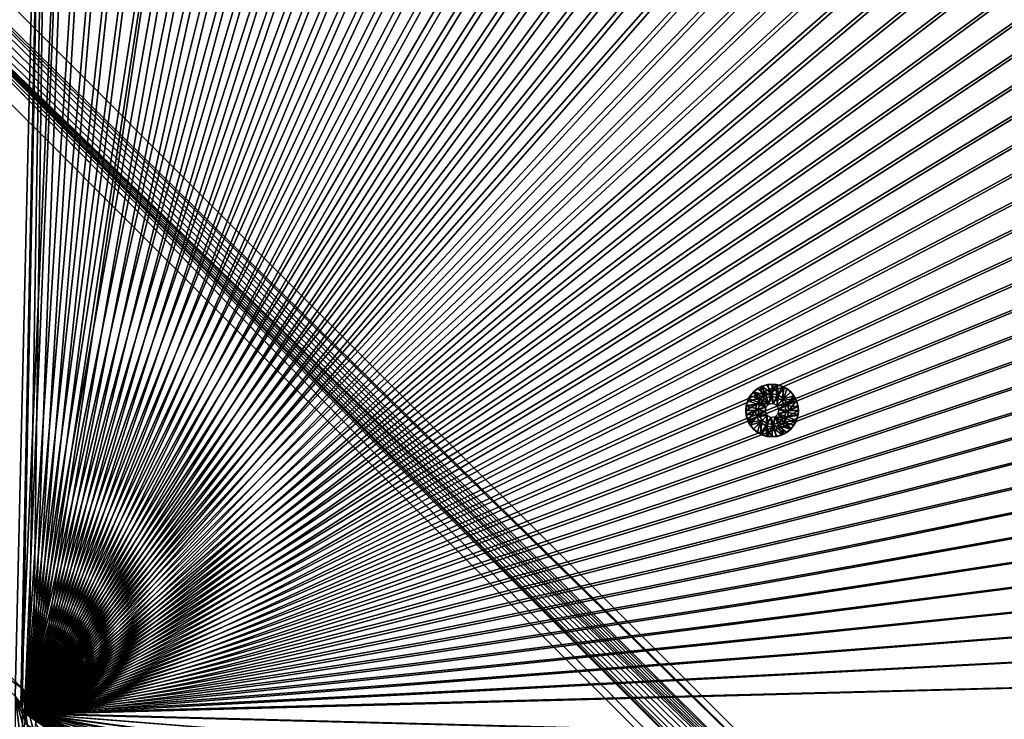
# Model space of a CAD drawing. Header units: metres. Extents: x 0 to 1400, y -1400 to 0.
# Tile 266 of 366: x 758 to 1038, y -678 to -479. Entities that reach past the tile are written whole.
import ezdxf

# ---------------------------------------------------------------- set-up
doc = ezdxf.new("R2010")
doc.units = ezdxf.units.M

msp = doc.modelspace()

# ---------------------------------------------------------------- linework, layer by layer
at = {"layer": 'None'}
for points in [[(759.270203, -676.616821, -500.477753), (877.839905, -152.386719, -500.477753), (865.633545, -152.258026, -500.477753)], [(865.633545, -152.258026, -500.477753), (853.427002, -152.435944, -500.477753), (759.270203, -676.616821, -500.477753)], [(890.038513, -152.829346, -500.477753), (877.839905, -152.386719, -500.477753), (759.270203, -676.616821, -500.477753)], [(853.427002, -152.435944, -500.477753), (841.227478, -152.913116, -500.477753), (759.270203, -676.616821, -500.477753)], [(902.222107, -153.593277, -500.477753), (890.038513, -152.829346, -500.477753), (759.270203, -676.616821, -500.477753)], [(759.270203, -676.616821, -500.477753), (841.227478, -152.913116, -500.477753), (829.04248, -153.68222, -500.477753)], [(759.270203, -676.616821, -500.477753), (914.381592, -154.685791, -500.477753), (902.222107, -153.593277, -500.477753)], [(829.04248, -153.68222, -500.477753), (816.879211, -154.735916, -500.477753), (759.270203, -676.616821, -500.477753)], [(829.04248, -153.68222, -503.477753), (841.227539, -152.913116, -503.477753), (761.671448, -674.203247, -503.477753)], [(761.671448, -674.203247, -503.477753), (841.227539, -152.913116, -503.477753), (762.366577, -676.864197, -503.477753)], [(816.879211, -154.735916, -503.477753), (829.04248, -153.68222, -503.477753), (761.671448, -674.203247, -503.477753)], [(762.366577, -676.864197, -503.477753), (853.427002, -152.435928, -503.477753), (865.633545, -152.258026, -503.477753)], [(865.633545, -152.258026, -503.477753), (877.839844, -152.386719, -503.477753), (762.366577, -676.864197, -503.477753)], [(877.839844, -152.386719, -503.477753), (890.038513, -152.829361, -503.477753), (762.366577, -676.864197, -503.477753)], [(841.227539, -152.913116, -503.477753), (853.427002, -152.435928, -503.477753), (762.366577, -676.864197, -503.477753)], [(762.366577, -676.864197, -503.477753), (890.038513, -152.829361, -503.477753), (902.222107, -153.593292, -503.477753)], [(902.222107, -153.593292, -503.477753), (914.381592, -154.685791, -503.477753), (762.366577, -676.864197, -503.477753)], [(926.506104, -156.11409, -500.477753), (914.381592, -154.685791, -500.477753), (759.270203, -676.616821, -500.477753)], [(816.879211, -154.735916, -500.477753), (804.743835, -156.067139, -500.477753), (759.270203, -676.616821, -500.477753)], [(759.270203, -676.616821, -500.477753), (804.743835, -156.067139, -500.477753), (792.641296, -157.669098, -500.477753)], [(938.584595, -157.885391, -500.477753), (926.506104, -156.11409, -500.477753), (759.270203, -676.616821, -500.477753)], [(761.671448, -674.203247, -503.477753), (804.743835, -156.067139, -503.477753), (816.879211, -154.735916, -503.477753)], [(792.641296, -157.669098, -503.477753), (804.743835, -156.067139, -503.477753), (761.671448, -674.203247, -503.477753)], [(914.381592, -154.685791, -503.477753), (926.506042, -156.114075, -503.477753), (762.366577, -676.864197, -503.477753)], [(762.366577, -676.864197, -503.477753), (926.506042, -156.114075, -503.477753), (938.584595, -157.885391, -503.477753)], [(780.576416, -159.535049, -500.477753), (758.274048, -673.982178, -500.477753), (759.270203, -676.616821, -500.477753)], [(780.576416, -159.535049, -500.477753), (768.553894, -161.658218, -500.477753), (758.274048, -673.982178, -500.477753)], [(792.641296, -157.669098, -500.477753), (780.576416, -159.535049, -500.477753), (759.270203, -676.616821, -500.477753)], [(759.270203, -676.616821, -500.477753), (950.60614, -160.006927, -500.477753), (938.584595, -157.885391, -500.477753)], [(780.576416, -159.535049, -503.477753), (792.641296, -157.669098, -503.477753), (761.671448, -674.203247, -503.477753)], [(780.576416, -159.535049, -503.477753), (761.671448, -674.203247, -503.477753), (768.553894, -161.658218, -503.477753)], [(938.584595, -157.885391, -503.477753), (950.60614, -160.006927, -503.477753), (762.366577, -676.864197, -503.477753)], [(756.582703, -671.729858, -500.477753), (768.553894, -161.658218, -500.477753), (714.156311, -629.303467, -500.477753)], [(768.553894, -161.658218, -500.477753), (756.578674, -164.031845, -500.477753), (714.156311, -629.303467, -500.477753)], [(716.277588, -627.182129, -503.477753), (756.578674, -164.031845, -503.477753), (768.553894, -161.658218, -503.477753)], [(758.704041, -669.608582, -503.477753), (716.277588, -627.182129, -503.477753), (768.553894, -161.658218, -503.477753)], [(768.553894, -161.658218, -500.477753), (756.582703, -671.729858, -500.477753), (758.274048, -673.982178, -500.477753)], [(768.553894, -161.658218, -503.477753), (760.432129, -671.748047, -503.477753), (758.704041, -669.608582, -503.477753)], [(962.559814, -162.485886, -500.477753), (950.60614, -160.006927, -500.477753), (759.270203, -676.616821, -500.477753)], [(974.433777, -165.328979, -500.477753), (962.559814, -162.485886, -500.477753), (759.270203, -676.616821, -500.477753)], [(761.671448, -674.203247, -503.477753), (760.432129, -671.748047, -503.477753), (768.553894, -161.658218, -503.477753)], [(950.60614, -160.006927, -503.477753), (962.559814, -162.485901, -503.477753), (762.366577, -676.864197, -503.477753)], [(762.366577, -676.864197, -503.477753), (962.559814, -162.485901, -503.477753), (974.433777, -165.328995, -503.477753)], [(759.270203, -676.616821, -500.477753), (986.21344, -168.541031, -500.477753), (974.433777, -165.328979, -500.477753)], [(974.433777, -165.328995, -503.477753), (986.21344, -168.541031, -503.477753), (762.366577, -676.864197, -503.477753)], [(997.883667, -172.126526, -500.477753), (986.21344, -168.541031, -500.477753), (759.270203, -676.616821, -500.477753)], [(986.21344, -168.541031, -503.477753), (997.883667, -172.126511, -503.477753), (762.366577, -676.864197, -503.477753)], [(1009.429382, -176.089951, -500.477753), (997.883667, -172.126526, -500.477753), (759.270203, -676.616821, -500.477753)], [(762.366577, -676.864197, -503.477753), (997.883667, -172.126511, -503.477753), (1009.429382, -176.08992, -503.477753)], [(759.270203, -676.616821, -500.477753), (1020.835388, -180.435776, -500.477753), (1009.429382, -176.089951, -500.477753)], [(1009.429382, -176.08992, -503.477753), (1020.835327, -180.43576, -503.477753), (762.366577, -676.864197, -503.477753)], [(1032.086548, -185.168472, -500.477753), (1020.835388, -180.435776, -500.477753), (759.270203, -676.616821, -500.477753)], [(1020.835327, -180.43576, -503.477753), (1032.086548, -185.168488, -503.477753), (762.366577, -676.864197, -503.477753)], [(1043.167358, -190.290848, -500.477753), (1032.086548, -185.168472, -500.477753), (759.270203, -676.616821, -500.477753)], [(762.366577, -676.864197, -503.477753), (1032.086548, -185.168488, -503.477753), (1043.167236, -190.290878, -503.477753)], [(759.270203, -676.616821, -500.477753), (1054.060913, -195.801147, -500.477753), (1043.167358, -190.290848, -500.477753)], [(1043.167236, -190.290878, -503.477753), (1054.060913, -195.801178, -503.477753), (762.366577, -676.864197, -503.477753)], [(1064.750488, -201.696884, -500.477753), (1054.060913, -195.801147, -500.477753), (759.270203, -676.616821, -500.477753)], [(1054.060913, -195.801178, -503.477753), (1064.750488, -201.696899, -503.477753), (762.366577, -676.864197, -503.477753)], [(1075.219116, -207.975586, -500.477753), (1064.750488, -201.696884, -500.477753), (759.270203, -676.616821, -500.477753)], [(762.366577, -676.864197, -503.477753), (1064.750488, -201.696899, -503.477753), (1075.219116, -207.975586, -503.477753)], [(759.270203, -676.616821, -500.477753), (1085.449829, -214.634781, -500.477753), (1075.219116, -207.975586, -500.477753)], [(1075.219116, -207.975586, -503.477753), (1085.449829, -214.634766, -503.477753), (762.366577, -676.864197, -503.477753)], [(1095.425781, -221.671967, -500.477753), (1085.449829, -214.634781, -500.477753), (759.270203, -676.616821, -500.477753)], [(1085.449829, -214.634766, -503.477753), (1095.425781, -221.671967, -503.477753), (762.366577, -676.864197, -503.477753)], [(1105.130127, -229.083405, -500.477753), (1095.425781, -221.671967, -500.477753), (759.270203, -676.616821, -500.477753)], [(762.366577, -676.864197, -503.477753), (1095.425781, -221.671967, -503.477753), (1105.130127, -229.083405, -503.477753)], [(759.270203, -676.616821, -500.477753), (1114.546509, -236.858063, -500.477753), (1105.130127, -229.083405, -500.477753)], [(1105.130127, -229.083405, -503.477753), (1114.546509, -236.858078, -503.477753), (762.366577, -676.864197, -503.477753)], [(1123.658447, -244.982376, -500.477753), (1114.546509, -236.858063, -500.477753), (759.270203, -676.616821, -500.477753)], [(1114.546509, -236.858078, -503.477753), (1123.658447, -244.982391, -503.477753), (762.366577, -676.864197, -503.477753)], [(1132.449951, -253.442764, -500.477753), (1123.658447, -244.982376, -500.477753), (759.270203, -676.616821, -500.477753)], [(762.366577, -676.864197, -503.477753), (1123.658447, -244.982391, -503.477753), (1132.449951, -253.442764, -503.477753)], [(759.270203, -676.616821, -500.477753), (1140.904175, -262.230072, -500.477753), (1132.449951, -253.442764, -500.477753)], [(1132.449951, -253.442764, -503.477753), (1140.909912, -262.234467, -503.477753), (762.366577, -676.864197, -503.477753)], [(1149.024048, -271.340851, -500.477753), (1140.904175, -262.230072, -500.477753), (759.270203, -676.616821, -500.477753)], [(1140.909912, -262.234467, -503.477753), (1149.033813, -271.34671, -503.477753), (762.366577, -676.864197, -503.477753)], [(1156.797485, -280.757751, -500.477753), (1149.024048, -271.340851, -500.477753), (759.270203, -676.616821, -500.477753)], [(762.366577, -676.864197, -503.477753), (1149.033813, -271.34671, -503.477753), (1156.808105, -280.763245, -503.477753)], [(759.270203, -676.616821, -500.477753), (1164.212402, -290.46344, -500.477753), (1156.797485, -280.757751, -500.477753)], [(1156.808105, -280.763245, -503.477753), (1164.21936, -290.467712, -503.477753), (762.366577, -676.864197, -503.477753)], [(1171.256714, -300.440613, -500.477753), (1164.212402, -290.46344, -500.477753), (759.270203, -676.616821, -500.477753)], [(1164.21936, -290.467712, -503.477753), (1171.256348, -300.443756, -503.477753), (762.366577, -676.864197, -503.477753)], [(1177.919434, -310.671997, -500.477753), (1171.256714, -300.440613, -500.477753), (759.270203, -676.616821, -500.477753)], [(762.366577, -676.864197, -503.477753), (1171.256348, -300.443756, -503.477753), (1177.915405, -310.674469, -503.477753)], [(759.270203, -676.616821, -500.477753), (1184.196899, -321.140778, -500.477753), (1177.919434, -310.671997, -500.477753)], [(1177.915405, -310.674469, -503.477753), (1184.194092, -321.143036, -503.477753), (762.366577, -676.864197, -503.477753)], [(1190.089233, -331.830353, -500.477753), (1184.196899, -321.140778, -500.477753), (759.270203, -676.616821, -500.477753)], [(1184.194092, -321.143036, -503.477753), (1190.089966, -331.832489, -503.477753), (762.366577, -676.864197, -503.477753)], [(1195.596069, -342.724152, -500.477753), (1190.089233, -331.830353, -500.477753), (759.270203, -676.616821, -500.477753)], [(762.366577, -676.864197, -503.477753), (1190.089966, -331.832489, -503.477753), (1195.600342, -342.725983, -503.477753)], [(759.270203, -676.616821, -500.477753), (1200.717407, -353.805603, -500.477753), (1195.596069, -342.724152, -500.477753)], [(1195.600342, -342.725983, -503.477753), (1200.7229, -353.80661, -503.477753), (762.366577, -676.864197, -503.477753)], [(1205.453003, -365.058044, -500.477753), (1200.717407, -353.805603, -500.477753), (759.270203, -676.616821, -500.477753)], [(1200.7229, -353.80661, -503.477753), (1205.455811, -365.057617, -503.477753), (762.366577, -676.864197, -503.477753)], [(1209.802612, -376.464935, -500.477753), (1205.453003, -365.058044, -500.477753), (759.270203, -676.616821, -500.477753)], [(762.366577, -676.864197, -503.477753), (1205.455811, -365.057617, -503.477753), (1209.801758, -376.46347, -503.477753)], [(759.270203, -676.616821, -500.477753), (1213.767578, -388.010193, -500.477753), (1209.802612, -376.464935, -500.477753)], [(1209.801758, -376.46347, -503.477753), (1213.765259, -388.009064, -503.477753), (762.366577, -676.864197, -503.477753)], [(1217.352539, -399.679108, -500.477753), (1213.767578, -388.010193, -500.477753), (759.270203, -676.616821, -500.477753)], [(1213.765259, -388.009064, -503.477753), (1217.35083, -399.679199, -503.477753), (762.366577, -676.864197, -503.477753)], [(1220.56311, -411.457306, -500.477753), (1217.352539, -399.679108, -500.477753), (759.270203, -676.616821, -500.477753)], [(762.366577, -676.864197, -503.477753), (1217.35083, -399.679199, -503.477753), (1220.562744, -411.458832, -503.477753)], [(759.270203, -676.616821, -500.477753), (1223.404785, -423.330414, -500.477753), (1220.56311, -411.457306, -500.477753)], [(1220.562744, -411.458832, -503.477753), (1223.40564, -423.332764, -503.477753), (762.366577, -676.864197, -503.477753)], [(1225.883057, -435.283936, -500.477753), (1223.404785, -423.330414, -500.477753), (759.270203, -676.616821, -500.477753)], [(1223.40564, -423.332764, -503.477753), (1225.884155, -435.286407, -503.477753), (762.366577, -676.864197, -503.477753)], [(1228.003662, -447.304108, -500.477753), (1225.883057, -435.283936, -500.477753), (759.270203, -676.616821, -500.477753)], [(762.366577, -676.864197, -503.477753), (1225.884155, -435.286407, -503.477753), (1228.005249, -447.307983, -503.477753)], [(759.270203, -676.616821, -500.477753), (1229.77356, -459.380157, -500.477753), (1228.003662, -447.304108, -500.477753)], [(1228.005249, -447.307983, -503.477753), (1229.775879, -459.386505, -503.477753), (762.366577, -676.864197, -503.477753)], [(1231.200439, -471.502319, -500.477753), (1229.77356, -459.380157, -500.477753), (759.270203, -676.616821, -500.477753)], [(1229.775879, -459.386505, -503.477753), (1231.203491, -471.510986, -503.477753), (762.366577, -676.864197, -503.477753)], [(1232.291626, -483.660858, -500.477753), (1231.200439, -471.502319, -500.477753), (759.270203, -676.616821, -500.477753)], [(762.366577, -676.864197, -503.477753), (1231.203491, -471.510986, -503.477753), (1232.295288, -483.670471, -503.477753)], [(759.270203, -676.616821, -500.477753), (1233.054688, -495.8461, -500.477753), (1232.291626, -483.660858, -500.477753)], [(1232.295288, -483.670471, -503.477753), (1233.058716, -495.854095, -503.477753), (762.366577, -676.864197, -503.477753)], [(1233.497192, -508.048248, -500.477753), (1233.054688, -495.8461, -500.477753), (759.270203, -676.616821, -500.477753)], [(1233.058716, -495.854095, -503.477753), (1233.500732, -508.052704, -503.477753), (762.366577, -676.864197, -503.477753)], [(1233.626465, -520.257629, -500.477753), (1233.497192, -508.048248, -500.477753), (759.270203, -676.616821, -500.477753)], [(762.366577, -676.864197, -503.477753), (1233.500732, -508.052704, -503.477753), (1233.629028, -520.258911, -503.477753)], [(759.270203, -676.616821, -500.477753), (1233.450317, -532.464478, -500.477753), (1233.626465, -520.257629, -500.477753)], [(1233.629028, -520.258911, -503.477753), (1233.450684, -532.465393, -503.477753), (762.366577, -676.864197, -503.477753)], [(1232.975708, -544.660522, -500.477753), (1233.450317, -532.464478, -500.477753), (759.270203, -676.616821, -500.477753)], [(1233.450684, -532.465393, -503.477753), (1232.973145, -544.664795, -503.477753), (762.366577, -676.864197, -503.477753)], [(1232.209473, -556.840393, -500.477753), (1232.975708, -544.660522, -500.477753), (759.270203, -676.616821, -500.477753)], [(762.366577, -676.864197, -503.477753), (1232.973145, -544.664795, -503.477753), (1232.203735, -556.849731, -503.477753)], [(759.270203, -676.616821, -500.477753), (1231.158203, -568.999084, -500.477753), (1232.209473, -556.840393, -500.477753)], [(1232.203735, -556.849731, -503.477753), (1231.14978, -569.012939, -503.477753), (762.366577, -676.864197, -503.477753)], [(1229.828735, -581.131714, -500.477753), (1231.158203, -568.999084, -500.477753), (759.270203, -676.616821, -500.477753)], [(1231.14978, -569.012939, -503.477753), (1229.818481, -581.148193, -503.477753), (762.366577, -676.864197, -503.477753)], [(1228.227539, -593.233276, -500.477753), (1229.828735, -581.131714, -500.477753), (759.270203, -676.616821, -500.477753)], [(762.366577, -676.864197, -503.477753), (1229.818481, -581.148193, -503.477753), (1228.216309, -593.250671, -503.477753)], [(759.270203, -676.616821, -500.477753), (1226.361328, -605.298767, -500.477753), (1228.227539, -593.233276, -500.477753)], [(1228.216309, -593.250671, -503.477753), (1226.350342, -605.315491, -503.477753), (762.366577, -676.864197, -503.477753)], [(1224.236694, -617.323303, -500.477753), (1226.361328, -605.298767, -500.477753), (759.270203, -676.616821, -500.477753)], [(1226.350342, -605.315491, -503.477753), (1224.227051, -617.337891, -503.477753), (762.366577, -676.864197, -503.477753)], [(1221.860474, -629.30188, -500.477753), (1224.236694, -617.323303, -500.477753), (759.270203, -676.616821, -500.477753)], [(762.366577, -676.864197, -503.477753), (1224.227051, -617.337891, -503.477753), (1221.853271, -629.313049, -503.477753)], [(627.182129, -697.892822, -513.477783), (697.892822, -627.182129, -513.477783), (758.704041, -687.993347, -513.477783)], [(758.704041, -687.993347, -513.477783), (697.892822, -627.182129, -513.477783), (758.704041, -669.608582, -513.477783)], [(697.892822, -627.182129, -513.477783), (716.277588, -627.182129, -513.477783), (758.704041, -669.608582, -513.477783)], [(758.704041, -669.608582, -513.477783), (716.277588, -627.182129, -513.477783), (758.704041, -669.608582, -503.477753)], [(716.277588, -627.182129, -513.477783), (716.277588, -627.182129, -503.477753), (758.704041, -669.608582, -503.477753)], [(759.270203, -676.616821, -500.477753), (1219.239014, -641.229553, -500.477753), (1221.860474, -629.30188, -500.477753)], [(1221.853271, -629.313049, -503.477753), (1219.235962, -641.236145, -503.477753), (762.366577, -676.864197, -503.477753)], [(1216.379272, -653.101318, -500.477753), (1219.239014, -641.229553, -500.477753), (759.270203, -676.616821, -500.477753)], [(1219.235962, -641.236145, -503.477753), (1216.381348, -653.1026, -503.477753), (762.366577, -676.864197, -503.477753)], [(1213.287231, -664.913025, -500.477753), (1216.379272, -653.101318, -500.477753), (759.270203, -676.616821, -500.477753)], [(762.366577, -676.864197, -503.477753), (1216.381348, -653.1026, -503.477753), (1213.295166, -664.90918, -503.477753)], [(759.270203, -676.616821, -500.477753), (1206.427368, -688.345215, -500.477753), (1213.287231, -664.913025, -500.477753)], [(1213.295166, -664.90918, -503.477753), (1206.445801, -688.333069, -503.477753), (762.366577, -676.864197, -503.477753)], [(760.769958, -672.300964, -513.477783), (762.068665, -675.436279, -513.477783), (758.704041, -669.608582, -513.477783)], [(762.068665, -675.436279, -513.477783), (762.511597, -678.800964, -513.477783), (758.704041, -669.608582, -513.477783)], [(758.704041, -669.608582, -513.477783), (762.511597, -678.800964, -513.477783), (762.068665, -682.165588, -513.477783)], [(762.068665, -682.165588, -513.477783), (760.769958, -685.300964, -513.477783), (758.704041, -669.608582, -513.477783)], [(760.769958, -685.300964, -513.477783), (758.704041, -687.993347, -513.477783), (758.704041, -669.608582, -513.477783)], [(760.769958, -672.300964, -513.477783), (758.704041, -669.608582, -513.477783), (760.432129, -671.748047, -503.477753)], [(760.432129, -671.748047, -503.477753), (758.704041, -669.608582, -513.477783), (758.704041, -669.608582, -503.477753)], [(756.582703, -671.729858, -510.477753), (758.171875, -673.800964, -510.477753), (756.582703, -671.729858, -500.477753)], [(758.171875, -673.800964, -510.477753), (758.274048, -673.982178, -500.477753), (756.582703, -671.729858, -500.477753)], [(756.582703, -685.872009, -510.477753), (758.171875, -683.800964, -510.477753), (756.582703, -671.729858, -510.477753)], [(758.171875, -683.800964, -510.477753), (759.170898, -681.38916, -510.477753), (756.582703, -671.729858, -510.477753)], [(756.582703, -671.729858, -510.477753), (759.170898, -681.38916, -510.477753), (759.511597, -678.800964, -510.477753)], [(759.511597, -678.800964, -510.477753), (759.170898, -676.212769, -510.477753), (756.582703, -671.729858, -510.477753)], [(759.170898, -676.212769, -510.477753), (758.171875, -673.800964, -510.477753), (756.582703, -671.729858, -510.477753)], [(761.671448, -674.203247, -503.477753), (760.769958, -672.300964, -513.477783), (760.432129, -671.748047, -503.477753)], [(762.068665, -675.436279, -513.477783), (760.769958, -672.300964, -513.477783), (761.671448, -674.203247, -503.477753)], [(758.171875, -673.800964, -510.477753), (759.170898, -676.212769, -510.477753), (758.274048, -673.982178, -500.477753)], [(759.170898, -676.212769, -510.477753), (759.270203, -676.616821, -500.477753), (758.274048, -673.982178, -500.477753)], [(762.366577, -676.864197, -503.477753), (762.068665, -675.436279, -513.477783), (761.671448, -674.203247, -503.477753)], [(762.511597, -678.800964, -513.477783), (762.068665, -675.436279, -513.477783), (762.366577, -676.864197, -503.477753)], [(759.170898, -676.212769, -510.477753), (759.511597, -678.800964, -510.477753), (759.270203, -676.616821, -500.477753)], [(759.511597, -678.800964, -510.477753), (759.492126, -679.424744, -500.477753), (759.270203, -676.616821, -500.477753)], [(759.492126, -679.424744, -500.477753), (1095.871094, -904.858887, -500.477753), (759.270203, -676.616821, -500.477753)], [(1095.871094, -904.858887, -500.477753), (1109.911743, -884.878418, -500.477753), (759.270203, -676.616821, -500.477753)], [(759.270203, -676.616821, -500.477753), (1109.911743, -884.878418, -500.477753), (1123.362549, -864.492126, -500.477753)], [(1123.362549, -864.492126, -500.477753), (1136.196411, -843.712891, -500.477753), (759.270203, -676.616821, -500.477753)], [(1136.196411, -843.712891, -500.477753), (1148.385742, -822.553528, -500.477753), (759.270203, -676.616821, -500.477753)], [(759.270203, -676.616821, -500.477753), (1148.385742, -822.553528, -500.477753), (1159.903198, -801.026794, -500.477753)], [(1159.903198, -801.026794, -500.477753), (1170.721191, -779.145508, -500.477753), (759.270203, -676.616821, -500.477753)], [(1170.721191, -779.145508, -500.477753), (1180.812378, -756.922546, -500.477753), (759.270203, -676.616821, -500.477753)], [(759.270203, -676.616821, -500.477753), (1180.812378, -756.922546, -500.477753), (1190.149292, -734.370667, -500.477753)], [(1190.149292, -734.370667, -500.477753), (1198.700928, -711.504822, -500.477753), (759.270203, -676.616821, -500.477753)], [(1198.700928, -711.504822, -500.477753), (1206.427368, -688.345215, -500.477753), (759.270203, -676.616821, -500.477753)], [(762.486328, -679.611877, -503.477753), (762.511597, -678.800964, -513.477783), (762.366577, -676.864197, -503.477753)], [(1206.445801, -688.333069, -503.477753), (1198.725464, -711.488647, -503.477753), (762.366577, -676.864197, -503.477753)], [(762.366577, -676.864197, -503.477753), (1198.725464, -711.488647, -503.477753), (1190.171021, -734.35675, -503.477753)], [(1190.171021, -734.35675, -503.477753), (1180.820068, -756.91803, -503.477753), (762.366577, -676.864197, -503.477753)], [(1180.820068, -756.91803, -503.477753), (1170.709595, -779.153259, -503.477753), (762.366577, -676.864197, -503.477753)], [(762.366577, -676.864197, -503.477753), (1170.709595, -779.153259, -503.477753), (1159.877075, -801.043335, -503.477753)], [(1159.877075, -801.043335, -503.477753), (1148.355835, -822.571533, -503.477753), (762.366577, -676.864197, -503.477753)], [(1148.355835, -822.571533, -503.477753), (1136.170776, -843.727356, -503.477753), (762.366577, -676.864197, -503.477753)], [(762.366577, -676.864197, -503.477753), (1136.170776, -843.727356, -503.477753), (1123.345825, -864.500916, -503.477753)], [(1123.345825, -864.500916, -503.477753), (1109.904663, -884.882324, -503.477753), (762.366577, -676.864197, -503.477753)], [(1109.904663, -884.882324, -503.477753), (1095.871094, -904.861877, -503.477753), (762.366577, -676.864197, -503.477753)], [(762.366577, -676.864197, -503.477753), (1095.871094, -904.861877, -503.477753), (1081.265381, -924.427429, -503.477753)], [(1081.265381, -924.427429, -503.477753), (1066.102417, -943.563416, -503.477753), (762.366577, -676.864197, -503.477753)], [(1066.102417, -943.563416, -503.477753), (1050.397217, -962.255066, -503.477753), (762.366577, -676.864197, -503.477753)], [(762.366577, -676.864197, -503.477753), (1050.397217, -962.255066, -503.477753), (1034.180908, -980.506409, -503.477753)], [(1034.180908, -980.506409, -503.477753), (1017.492004, -998.330933, -503.477753), (762.366577, -676.864197, -503.477753)], [(1017.492004, -998.330933, -503.477753), (1008.949829, -1007.052979, -503.477753), (762.366577, -676.864197, -503.477753)], [(762.366577, -676.864197, -503.477753), (1008.949829, -1007.052979, -503.477753), (1000.238953, -1015.604431, -503.477753)], [(762.366577, -676.864197, -503.477753), (1000.238953, -1015.604431, -503.477753), (762.486328, -679.611877, -503.477753)]]:
    msp.add_3dface(points, dxfattribs=at)
at = {"layer": 'None0'}
for points in [[(1083.216797, -802.634766, -541.977783), (712.545654, -439.14267, -541.977783), (496.317963, -215.735947, -541.977783)], [(1083.216797, -802.634766, -521.977783), (1083.216797, -802.634766, -541.977783), (496.317963, -215.735947, -521.977783)], [(1083.216797, -802.634766, -541.977783), (496.317963, -215.735947, -541.977783), (496.317963, -215.735947, -521.977783)], [(496.317963, -215.735947, -521.977783), (712.545654, -439.14267, -521.977783), (1083.216797, -802.634766, -521.977783)], [(482.175842, -229.878082, -541.977783), (704.354675, -444.878021, -541.977783), (1069.074707, -816.776855, -541.977783)], [(1069.074707, -816.776855, -521.977783), (482.175842, -229.878082, -521.977783), (1069.074707, -816.776855, -541.977783)], [(482.175842, -229.878082, -521.977783), (482.175842, -229.878082, -541.977783), (1069.074707, -816.776855, -541.977783)], [(1069.074707, -816.776855, -521.977783), (704.354675, -444.878021, -521.977783), (482.175842, -229.878082, -521.977783)], [(713.331299, -440.928223, -541.977783), (712.545654, -439.14267, -541.977783), (1083.216797, -802.634766, -541.977783)], [(712.545654, -439.14267, -521.977783), (713.331299, -440.928223, -521.977783), (1083.216797, -802.634766, -521.977783)], [(712.666809, -444.696655, -541.977783), (713.37384, -442.87854, -541.977783), (1054.087769, -780.736389, -541.977783)], [(1054.087769, -780.736389, -521.977783), (713.37384, -442.87854, -521.977783), (712.666809, -444.696655, -521.977783)], [(713.37384, -442.87854, -541.977783), (713.331299, -440.928223, -541.977783), (1054.087769, -780.736389, -541.977783)], [(1054.087769, -780.736389, -541.977783), (713.331299, -440.928223, -541.977783), (1083.216797, -802.634766, -541.977783)], [(1083.216797, -802.634766, -521.977783), (713.331299, -440.928223, -521.977783), (1054.087769, -780.736389, -521.977783)], [(713.331299, -440.928223, -521.977783), (713.37384, -442.87854, -521.977783), (1054.087769, -780.736389, -521.977783)], [(704.354675, -444.878021, -541.977783), (705.763855, -446.22699, -541.977783), (1069.074707, -816.776855, -541.977783)], [(705.763855, -446.22699, -521.977783), (704.354675, -444.878021, -521.977783), (1069.074707, -816.776855, -521.977783)], [(711.317871, -446.105804, -541.977783), (712.666809, -444.696655, -541.977783), (1054.087769, -780.736389, -541.977783)], [(712.666809, -444.696655, -521.977783), (711.317871, -446.105804, -521.977783), (1054.087769, -780.736389, -521.977783)], [(1069.074707, -816.776855, -541.977783), (705.763855, -446.22699, -541.977783), (1047.30603, -787.820679, -541.977783)], [(705.763855, -446.22699, -541.977783), (707.58197, -446.934021, -541.977783), (1047.30603, -787.820679, -541.977783)], [(707.58197, -446.934021, -521.977783), (705.763855, -446.22699, -521.977783), (1047.30603, -787.820679, -521.977783)], [(1047.30603, -787.820679, -521.977783), (705.763855, -446.22699, -521.977783), (1069.074707, -816.776855, -521.977783)], [(707.58197, -446.934021, -541.977783), (709.532288, -446.891479, -541.977783), (1054.087769, -780.736389, -541.977783)], [(1054.087769, -780.736389, -521.977783), (709.532288, -446.891479, -521.977783), (707.58197, -446.934021, -521.977783)], [(1047.30603, -787.820679, -541.977783), (707.58197, -446.934021, -541.977783), (1046.520386, -786.035156, -541.977783)], [(707.58197, -446.934021, -541.977783), (1046.477783, -784.084839, -541.977783), (1046.520386, -786.035156, -541.977783)], [(1052.269653, -780.029358, -541.977783), (707.58197, -446.934021, -541.977783), (1054.087769, -780.736389, -541.977783)], [(1052.269653, -780.029358, -541.977783), (1050.319336, -780.071899, -541.977783), (707.58197, -446.934021, -541.977783)], [(1050.319336, -780.071899, -541.977783), (1048.533813, -780.857544, -541.977783), (707.58197, -446.934021, -541.977783)], [(707.58197, -446.934021, -541.977783), (1048.533813, -780.857544, -541.977783), (1047.184814, -782.266724, -541.977783)], [(1047.184814, -782.266724, -541.977783), (1046.477783, -784.084839, -541.977783), (707.58197, -446.934021, -541.977783)], [(1046.520386, -786.035156, -521.977783), (707.58197, -446.934021, -521.977783), (1047.30603, -787.820679, -521.977783)], [(1046.520386, -786.035156, -521.977783), (1046.477783, -784.084839, -521.977783), (707.58197, -446.934021, -521.977783)], [(1046.477783, -784.084839, -521.977783), (1047.184814, -782.266724, -521.977783), (707.58197, -446.934021, -521.977783)], [(707.58197, -446.934021, -521.977783), (1047.184814, -782.266724, -521.977783), (1048.533813, -780.857544, -521.977783)], [(1048.533813, -780.857544, -521.977783), (1050.319336, -780.071899, -521.977783), (707.58197, -446.934021, -521.977783)], [(1050.319336, -780.071899, -521.977783), (1052.269653, -780.029358, -521.977783), (707.58197, -446.934021, -521.977783)], [(707.58197, -446.934021, -521.977783), (1052.269653, -780.029358, -521.977783), (1054.087769, -780.736389, -521.977783)], [(1054.087769, -780.736389, -541.977783), (709.532288, -446.891479, -541.977783), (711.317871, -446.105804, -541.977783)], [(711.317871, -446.105804, -521.977783), (709.532288, -446.891479, -521.977783), (1054.087769, -780.736389, -521.977783)], [(816.776855, -1069.074585, -541.977783), (444.878021, -704.354675, -541.977783), (229.878082, -482.175842, -541.977783)], [(816.776855, -1069.074585, -541.977783), (229.878082, -482.175842, -541.977783), (816.776855, -1069.074585, -521.977783)], [(229.878082, -482.175842, -541.977783), (229.878082, -482.175842, -521.977783), (816.776855, -1069.074585, -521.977783)], [(229.878082, -482.175842, -521.977783), (444.878021, -704.354675, -521.977783), (816.776855, -1069.074585, -521.977783)], [(439.14267, -712.545654, -541.977783), (802.634766, -1083.216797, -541.977783), (215.735947, -496.317963, -541.977783)], [(215.735947, -496.317963, -521.977783), (215.735947, -496.317963, -541.977783), (802.634766, -1083.216797, -521.977783)], [(215.735947, -496.317963, -541.977783), (802.634766, -1083.216797, -541.977783), (802.634766, -1083.216797, -521.977783)], [(215.735947, -496.317963, -521.977783), (802.634766, -1083.216797, -521.977783), (439.14267, -712.545654, -521.977783)]]:
    msp.add_3dface(points, dxfattribs=at)
at = {"layer": 'None012315'}
for points in [[(971.077026, -583.004944, -500.477753), (971.802429, -586.437744, -500.477753), (968.845337, -583.730042, -500.477753)], [(971.077026, -583.004944, -500.477753), (968.845337, -583.730042, -500.477753), (969.380127, -583.483521, -499.977753)], [(970.787109, -583.056702, -499.977753), (971.077026, -583.004944, -500.477753), (969.380127, -583.483521, -499.977753)], [(969.380127, -583.483521, -499.977753), (972.250244, -585.660095, -498.977753), (970.787109, -583.056702, -499.977753)], [(971.077026, -583.004944, -500.477753), (970.787109, -583.056702, -499.977753), (972.250244, -582.912598, -499.977753)], [(972.250244, -585.660095, -498.977753), (972.250244, -582.912598, -499.977753), (970.787109, -583.056702, -499.977753)], [(973.423523, -583.004944, -500.477753), (971.077026, -583.004944, -500.477753), (972.250244, -582.912598, -499.977753)], [(971.077026, -583.004944, -500.477753), (973.423523, -583.004944, -500.477753), (971.802429, -586.437744, -500.477753)], [(973.423523, -583.004944, -500.477753), (973.57135, -586.637085, -500.477753), (971.802429, -586.437744, -500.477753)], [(973.423523, -583.004944, -500.477753), (972.250244, -582.912598, -499.977753), (973.71344, -583.056702, -499.977753)], [(972.250244, -585.660095, -498.977753), (974.06897, -586.021851, -498.977753), (972.250244, -582.912598, -499.977753)], [(974.06897, -586.021851, -498.977753), (973.71344, -583.056702, -499.977753), (972.250244, -582.912598, -499.977753)], [(973.423523, -583.004944, -500.477753), (975.655212, -583.730042, -500.477753), (973.57135, -586.637085, -500.477753)], [(975.655212, -583.730042, -500.477753), (973.423523, -583.004944, -500.477753), (975.120361, -583.483521, -499.977753)], [(975.120361, -583.483521, -499.977753), (973.423523, -583.004944, -500.477753), (973.71344, -583.056702, -499.977753)], [(973.71344, -583.056702, -499.977753), (974.06897, -586.021851, -498.977753), (975.120361, -583.483521, -499.977753)], [(965.321167, -587.54248, -499.977753), (966.014221, -586.245789, -499.977753), (965.567688, -587.00769, -500.477753)], [(965.321167, -587.54248, -499.977753), (968.889709, -587.052063, -498.977753), (966.014221, -586.245789, -499.977753)], [(966.94696, -585.109314, -500.477753), (968.863342, -588.284485, -500.477753), (965.567688, -587.00769, -500.477753)], [(965.567688, -587.00769, -500.477753), (966.014221, -586.245789, -499.977753), (966.94696, -585.109314, -500.477753)], [(966.014221, -586.245789, -499.977753), (966.94696, -585.109314, -499.977753), (966.94696, -585.109314, -500.477753)], [(968.889709, -587.052063, -498.977753), (966.94696, -585.109314, -499.977753), (966.014221, -586.245789, -499.977753)], [(968.845337, -583.730042, -500.477753), (970.122131, -587.025696, -500.477753), (966.94696, -585.109314, -500.477753)], [(968.845337, -583.730042, -500.477753), (966.94696, -585.109314, -500.477753), (968.083496, -584.176575, -499.977753)], [(968.083496, -584.176575, -499.977753), (966.94696, -585.109314, -500.477753), (966.94696, -585.109314, -499.977753)], [(970.43158, -586.021851, -498.977753), (968.083496, -584.176575, -499.977753), (966.94696, -585.109314, -499.977753)], [(970.122131, -587.025696, -500.477753), (968.863342, -588.284485, -500.477753), (966.94696, -585.109314, -500.477753)], [(968.889709, -587.052063, -498.977753), (970.43158, -586.021851, -498.977753), (966.94696, -585.109314, -499.977753)], [(969.380127, -583.483521, -499.977753), (968.845337, -583.730042, -500.477753), (968.083496, -584.176575, -499.977753)], [(968.083496, -584.176575, -499.977753), (970.43158, -586.021851, -498.977753), (969.380127, -583.483521, -499.977753)], [(971.802429, -586.437744, -500.477753), (970.122131, -587.025696, -500.477753), (968.845337, -583.730042, -500.477753)], [(971.342285, -588.630554, -498.977753), (970.43158, -586.021851, -498.977753), (968.889709, -587.052063, -498.977753)], [(970.43158, -586.021851, -498.977753), (972.250244, -585.660095, -498.977753), (969.380127, -583.483521, -499.977753)], [(972.250244, -585.660095, -498.977753), (970.43158, -586.021851, -498.977753), (971.342285, -588.630554, -498.977753)], [(972.56311, -588.437195, -498.977753), (972.250244, -585.660095, -498.977753), (971.342285, -588.630554, -498.977753)], [(974.06897, -586.021851, -498.977753), (972.250244, -585.660095, -498.977753), (972.56311, -588.437195, -498.977753)], [(973.66449, -588.998352, -498.977753), (974.06897, -586.021851, -498.977753), (972.56311, -588.437195, -498.977753)], [(975.655212, -583.730042, -500.477753), (975.078674, -587.584167, -500.477753), (973.57135, -586.637085, -500.477753)], [(975.610779, -587.052063, -498.977753), (974.06897, -586.021851, -498.977753), (973.66449, -588.998352, -498.977753)], [(974.06897, -586.021851, -498.977753), (975.610779, -587.052063, -498.977753), (975.120361, -583.483521, -499.977753)], [(975.655212, -583.730042, -500.477753), (977.553589, -585.109314, -500.477753), (975.078674, -587.584167, -500.477753)], [(977.553589, -585.109314, -500.477753), (978.9328, -587.00769, -500.477753), (975.078674, -587.584167, -500.477753)], [(976.417053, -584.176575, -499.977753), (975.655212, -583.730042, -500.477753), (975.120361, -583.483521, -499.977753)], [(975.120361, -583.483521, -499.977753), (975.610779, -587.052063, -498.977753), (976.417053, -584.176575, -499.977753)], [(975.610779, -587.052063, -498.977753), (977.553589, -585.109314, -499.977753), (976.417053, -584.176575, -499.977753)], [(977.553589, -585.109314, -499.977753), (975.610779, -587.052063, -498.977753), (978.486267, -586.245789, -499.977753)], [(975.610779, -587.052063, -498.977753), (976.640991, -588.593872, -498.977753), (978.486267, -586.245789, -499.977753)], [(977.553589, -585.109314, -500.477753), (975.655212, -583.730042, -500.477753), (976.417053, -584.176575, -499.977753)], [(977.553589, -585.109314, -499.977753), (977.553589, -585.109314, -500.477753), (976.417053, -584.176575, -499.977753)], [(978.486267, -586.245789, -499.977753), (976.640991, -588.593872, -498.977753), (979.179382, -587.54248, -499.977753)], [(977.553589, -585.109314, -499.977753), (978.486267, -586.245789, -499.977753), (977.553589, -585.109314, -500.477753)], [(978.486267, -586.245789, -499.977753), (978.9328, -587.00769, -500.477753), (977.553589, -585.109314, -500.477753)], [(978.486267, -586.245789, -499.977753), (979.179382, -587.54248, -499.977753), (978.9328, -587.00769, -500.477753)], [(967.497742, -590.412598, -498.977753), (967.859497, -588.593872, -498.977753), (964.750244, -590.412598, -499.977753)], [(967.859497, -588.593872, -498.977753), (964.894348, -588.949402, -499.977753), (964.750244, -590.412598, -499.977753)], [(964.750244, -590.412598, -499.977753), (964.894348, -588.949402, -499.977753), (964.84259, -589.239319, -500.477753)], [(968.863342, -588.284485, -500.477753), (964.84259, -589.239319, -500.477753), (965.567688, -587.00769, -500.477753)], [(964.84259, -589.239319, -500.477753), (965.321167, -587.54248, -499.977753), (965.567688, -587.00769, -500.477753)], [(964.84259, -589.239319, -500.477753), (964.894348, -588.949402, -499.977753), (965.321167, -587.54248, -499.977753)], [(968.275391, -589.964722, -500.477753), (964.84259, -589.239319, -500.477753), (968.863342, -588.284485, -500.477753)], [(964.894348, -588.949402, -499.977753), (967.859497, -588.593872, -498.977753), (965.321167, -587.54248, -499.977753)], [(967.859497, -588.593872, -498.977753), (968.889709, -587.052063, -498.977753), (965.321167, -587.54248, -499.977753)], [(970.468262, -589.504639, -498.977753), (967.859497, -588.593872, -498.977753), (967.497742, -590.412598, -498.977753)], [(968.889709, -587.052063, -498.977753), (967.859497, -588.593872, -498.977753), (970.468262, -589.504639, -498.977753)], [(968.275391, -589.964722, -513.977783), (968.863342, -588.284485, -513.977783), (970.468262, -589.504639, -513.977783)], [(968.863342, -588.284485, -500.477753), (968.863342, -588.284485, -513.977783), (968.275391, -589.964722, -513.977783)], [(968.863342, -588.284485, -500.477753), (968.275391, -589.964722, -513.977783), (968.275391, -589.964722, -500.477753)], [(968.863342, -588.284485, -513.977783), (970.122131, -587.025696, -513.977783), (971.342285, -588.630554, -513.977783)], [(970.122131, -587.025696, -500.477753), (970.122131, -587.025696, -513.977783), (968.863342, -588.284485, -500.477753)], [(970.122131, -587.025696, -513.977783), (968.863342, -588.284485, -513.977783), (968.863342, -588.284485, -500.477753)], [(970.468262, -589.504639, -513.977783), (968.863342, -588.284485, -513.977783), (971.342285, -588.630554, -513.977783)], [(971.342285, -588.630554, -498.977753), (968.889709, -587.052063, -498.977753), (970.468262, -589.504639, -498.977753)], [(971.342285, -588.630554, -513.977783), (970.122131, -587.025696, -513.977783), (971.802429, -586.437744, -513.977783)], [(971.802429, -586.437744, -513.977783), (970.122131, -587.025696, -513.977783), (971.802429, -586.437744, -500.477753)], [(970.122131, -587.025696, -513.977783), (970.122131, -587.025696, -500.477753), (971.802429, -586.437744, -500.477753)], [(971.342285, -588.630554, -513.977783), (971.342285, -588.630554, -498.977753), (970.468262, -589.504639, -513.977783)], [(971.342285, -588.630554, -498.977753), (970.468262, -589.504639, -498.977753), (970.468262, -589.504639, -513.977783)], [(971.342285, -588.630554, -513.977783), (971.802429, -586.437744, -513.977783), (972.56311, -588.437195, -513.977783)], [(972.56311, -588.437195, -498.977753), (971.342285, -588.630554, -498.977753), (972.56311, -588.437195, -513.977783)], [(971.342285, -588.630554, -498.977753), (971.342285, -588.630554, -513.977783), (972.56311, -588.437195, -513.977783)], [(971.802429, -586.437744, -513.977783), (973.57135, -586.637085, -513.977783), (972.56311, -588.437195, -513.977783)], [(973.57135, -586.637085, -513.977783), (971.802429, -586.437744, -513.977783), (973.57135, -586.637085, -500.477753)], [(971.802429, -586.437744, -513.977783), (971.802429, -586.437744, -500.477753), (973.57135, -586.637085, -500.477753)], [(972.56311, -588.437195, -513.977783), (973.57135, -586.637085, -513.977783), (973.66449, -588.998352, -513.977783)], [(973.66449, -588.998352, -498.977753), (972.56311, -588.437195, -498.977753), (973.66449, -588.998352, -513.977783)], [(972.56311, -588.437195, -498.977753), (972.56311, -588.437195, -513.977783), (973.66449, -588.998352, -513.977783)], [(973.57135, -586.637085, -513.977783), (975.078674, -587.584167, -513.977783), (973.66449, -588.998352, -513.977783)], [(975.078674, -587.584167, -513.977783), (973.57135, -586.637085, -513.977783), (975.078674, -587.584167, -500.477753)], [(973.57135, -586.637085, -513.977783), (973.57135, -586.637085, -500.477753), (975.078674, -587.584167, -500.477753)], [(976.640991, -588.593872, -498.977753), (975.610779, -587.052063, -498.977753), (973.66449, -588.998352, -498.977753)], [(975.078674, -587.584167, -513.977783), (976.025818, -589.091492, -513.977783), (973.66449, -588.998352, -513.977783)], [(974.225647, -590.099731, -498.977753), (976.640991, -588.593872, -498.977753), (973.66449, -588.998352, -498.977753)], [(973.66449, -588.998352, -513.977783), (976.025818, -589.091492, -513.977783), (974.225647, -590.099731, -513.977783)], [(973.66449, -588.998352, -513.977783), (974.225647, -590.099731, -513.977783), (973.66449, -588.998352, -498.977753)], [(974.225647, -590.099731, -513.977783), (974.225647, -590.099731, -498.977753), (973.66449, -588.998352, -498.977753)], [(977.002808, -590.412598, -498.977753), (976.640991, -588.593872, -498.977753), (974.225647, -590.099731, -498.977753)], [(975.078674, -587.584167, -500.477753), (978.9328, -587.00769, -500.477753), (976.025818, -589.091492, -500.477753)], [(975.078674, -587.584167, -500.477753), (976.025818, -589.091492, -500.477753), (975.078674, -587.584167, -513.977783)], [(976.025818, -589.091492, -500.477753), (976.025818, -589.091492, -513.977783), (975.078674, -587.584167, -513.977783)], [(978.9328, -587.00769, -500.477753), (979.657898, -589.239319, -500.477753), (976.025818, -589.091492, -500.477753)], [(976.640991, -588.593872, -498.977753), (977.002808, -590.412598, -498.977753), (979.179382, -587.54248, -499.977753)], [(979.179382, -587.54248, -499.977753), (977.002808, -590.412598, -498.977753), (979.60614, -588.949402, -499.977753)], [(977.002808, -590.412598, -498.977753), (979.750244, -590.412598, -499.977753), (979.60614, -588.949402, -499.977753)], [(979.179382, -587.54248, -499.977753), (979.657898, -589.239319, -500.477753), (978.9328, -587.00769, -500.477753)], [(979.179382, -587.54248, -499.977753), (979.60614, -588.949402, -499.977753), (979.657898, -589.239319, -500.477753)], [(979.60614, -588.949402, -499.977753), (979.750244, -590.412598, -499.977753), (979.657898, -589.239319, -500.477753)], [(964.84259, -591.585876, -500.477753), (964.750244, -590.412598, -499.977753), (964.84259, -589.239319, -500.477753)], [(964.894348, -591.875793, -499.977753), (964.750244, -590.412598, -499.977753), (964.84259, -591.585876, -500.477753)], [(967.497742, -590.412598, -498.977753), (964.750244, -590.412598, -499.977753), (964.894348, -591.875793, -499.977753)], [(964.84259, -591.585876, -500.477753), (964.84259, -589.239319, -500.477753), (968.275391, -589.964722, -500.477753)], [(968.474731, -591.733704, -500.477753), (964.84259, -591.585876, -500.477753), (968.275391, -589.964722, -500.477753)], [(965.567688, -593.817505, -500.477753), (964.84259, -591.585876, -500.477753), (968.474731, -591.733704, -500.477753)], [(965.321167, -593.282715, -499.977753), (964.84259, -591.585876, -500.477753), (965.567688, -593.817505, -500.477753)], [(965.321167, -593.282715, -499.977753), (964.894348, -591.875793, -499.977753), (964.84259, -591.585876, -500.477753)], [(965.321167, -593.282715, -499.977753), (967.497742, -590.412598, -498.977753), (964.894348, -591.875793, -499.977753)], [(967.859497, -592.231323, -498.977753), (967.497742, -590.412598, -498.977753), (965.321167, -593.282715, -499.977753)], [(969.421814, -593.241028, -500.477753), (965.567688, -593.817505, -500.477753), (968.474731, -591.733704, -500.477753)], [(970.468262, -589.504639, -498.977753), (967.497742, -590.412598, -498.977753), (970.274902, -590.725464, -498.977753)], [(967.497742, -590.412598, -498.977753), (967.859497, -592.231323, -498.977753), (970.274902, -590.725464, -498.977753)], [(970.274902, -590.725464, -498.977753), (967.859497, -592.231323, -498.977753), (970.83606, -591.826782, -498.977753)], [(967.859497, -592.231323, -498.977753), (968.889709, -593.773132, -498.977753), (970.83606, -591.826782, -498.977753)], [(970.274902, -590.725464, -513.977783), (968.275391, -589.964722, -513.977783), (970.468262, -589.504639, -513.977783)], [(968.474731, -591.733704, -513.977783), (968.275391, -589.964722, -513.977783), (970.274902, -590.725464, -513.977783)], [(968.275391, -589.964722, -513.977783), (968.474731, -591.733704, -513.977783), (968.275391, -589.964722, -500.477753)], [(968.275391, -589.964722, -500.477753), (968.474731, -591.733704, -513.977783), (968.474731, -591.733704, -500.477753)], [(970.83606, -591.826782, -513.977783), (968.474731, -591.733704, -513.977783), (970.274902, -590.725464, -513.977783)], [(970.83606, -591.826782, -513.977783), (969.421814, -593.241028, -513.977783), (968.474731, -591.733704, -513.977783)], [(968.474731, -591.733704, -513.977783), (969.421814, -593.241028, -513.977783), (968.474731, -591.733704, -500.477753)], [(968.474731, -591.733704, -500.477753), (969.421814, -593.241028, -513.977783), (969.421814, -593.241028, -500.477753)], [(970.83606, -591.826782, -498.977753), (968.889709, -593.773132, -498.977753), (970.43158, -594.803345, -498.977753)], [(970.929138, -594.18811, -513.977783), (969.421814, -593.241028, -513.977783), (970.83606, -591.826782, -513.977783)], [(970.468262, -589.504639, -513.977783), (970.468262, -589.504639, -498.977753), (970.274902, -590.725464, -498.977753)], [(970.468262, -589.504639, -513.977783), (970.274902, -590.725464, -498.977753), (970.274902, -590.725464, -513.977783)], [(970.274902, -590.725464, -498.977753), (970.83606, -591.826782, -498.977753), (970.274902, -590.725464, -513.977783)], [(970.274902, -590.725464, -513.977783), (970.83606, -591.826782, -498.977753), (970.83606, -591.826782, -513.977783)], [(970.83606, -591.826782, -498.977753), (970.43158, -594.803345, -498.977753), (971.937378, -592.388, -498.977753)], [(971.937378, -592.388, -513.977783), (970.929138, -594.18811, -513.977783), (970.83606, -591.826782, -513.977783)], [(971.937378, -592.388, -513.977783), (970.83606, -591.826782, -513.977783), (971.937378, -592.388, -498.977753)], [(971.937378, -592.388, -498.977753), (970.83606, -591.826782, -513.977783), (970.83606, -591.826782, -498.977753)], [(973.158264, -592.19458, -498.977753), (975.610779, -593.773132, -498.977753), (974.032288, -591.320557, -498.977753)], [(974.032288, -591.320557, -513.977783), (975.637146, -592.54071, -513.977783), (973.158264, -592.19458, -513.977783)], [(974.032288, -591.320557, -498.977753), (974.032288, -591.320557, -513.977783), (973.158264, -592.19458, -498.977753)], [(974.032288, -591.320557, -513.977783), (973.158264, -592.19458, -513.977783), (973.158264, -592.19458, -498.977753)], [(974.032288, -591.320557, -498.977753), (977.002808, -590.412598, -498.977753), (974.225647, -590.099731, -498.977753)], [(974.225647, -590.099731, -513.977783), (976.225098, -590.860474, -513.977783), (974.032288, -591.320557, -513.977783)], [(974.225647, -590.099731, -513.977783), (974.032288, -591.320557, -513.977783), (974.225647, -590.099731, -498.977753)], [(974.032288, -591.320557, -513.977783), (974.032288, -591.320557, -498.977753), (974.225647, -590.099731, -498.977753)], [(974.032288, -591.320557, -498.977753), (976.640991, -592.231323, -498.977753), (977.002808, -590.412598, -498.977753)], [(976.225098, -590.860474, -513.977783), (975.637146, -592.54071, -513.977783), (974.032288, -591.320557, -513.977783)], [(975.610779, -593.773132, -498.977753), (976.640991, -592.231323, -498.977753), (974.032288, -591.320557, -498.977753)], [(976.025818, -589.091492, -513.977783), (976.225098, -590.860474, -513.977783), (974.225647, -590.099731, -513.977783)], [(976.225098, -590.860474, -500.477753), (979.657898, -591.585876, -500.477753), (975.637146, -592.54071, -500.477753)], [(976.225098, -590.860474, -500.477753), (975.637146, -592.54071, -500.477753), (976.225098, -590.860474, -513.977783)], [(975.637146, -592.54071, -500.477753), (975.637146, -592.54071, -513.977783), (976.225098, -590.860474, -513.977783)], [(979.657898, -591.585876, -500.477753), (978.9328, -593.817505, -500.477753), (975.637146, -592.54071, -500.477753)], [(976.025818, -589.091492, -500.477753), (979.657898, -589.239319, -500.477753), (976.225098, -590.860474, -500.477753)], [(976.025818, -589.091492, -500.477753), (976.225098, -590.860474, -500.477753), (976.025818, -589.091492, -513.977783)], [(976.225098, -590.860474, -500.477753), (976.225098, -590.860474, -513.977783), (976.025818, -589.091492, -513.977783)], [(979.657898, -589.239319, -500.477753), (979.657898, -591.585876, -500.477753), (976.225098, -590.860474, -500.477753)], [(977.002808, -590.412598, -498.977753), (976.640991, -592.231323, -498.977753), (979.750244, -590.412598, -499.977753)], [(976.640991, -592.231323, -498.977753), (979.60614, -591.875793, -499.977753), (979.750244, -590.412598, -499.977753)], [(979.657898, -591.585876, -500.477753), (979.179382, -593.282715, -499.977753), (978.9328, -593.817505, -500.477753)], [(979.657898, -591.585876, -500.477753), (979.60614, -591.875793, -499.977753), (979.179382, -593.282715, -499.977753)], [(979.750244, -590.412598, -499.977753), (979.60614, -591.875793, -499.977753), (979.657898, -591.585876, -500.477753)], [(979.657898, -589.239319, -500.477753), (979.750244, -590.412598, -499.977753), (979.657898, -591.585876, -500.477753)], [(966.014221, -594.579346, -499.977753), (967.859497, -592.231323, -498.977753), (965.321167, -593.282715, -499.977753)], [(966.014221, -594.579346, -499.977753), (965.321167, -593.282715, -499.977753), (965.567688, -593.817505, -500.477753)], [(969.421814, -593.241028, -500.477753), (966.94696, -595.715881, -500.527771), (965.567688, -593.817505, -500.477753)], [(966.014221, -594.579346, -499.977753), (965.567688, -593.817505, -500.477753), (966.94696, -595.715881, -500.527771)], [(968.889709, -593.773132, -498.977753), (967.859497, -592.231323, -498.977753), (966.014221, -594.579346, -499.977753)], [(966.94696, -595.715881, -499.977753), (968.889709, -593.773132, -498.977753), (966.014221, -594.579346, -499.977753)], [(966.94696, -595.715881, -499.977753), (966.014221, -594.579346, -499.977753), (966.94696, -595.715881, -500.527771)], [(968.845337, -597.095154, -500.477753), (966.94696, -595.715881, -500.527771), (969.421814, -593.241028, -500.477753)], [(968.889709, -593.773132, -498.977753), (966.94696, -595.715881, -499.977753), (968.083496, -596.648621, -499.977753)], [(969.380127, -597.341675, -499.977753), (968.889709, -593.773132, -498.977753), (968.083496, -596.648621, -499.977753)], [(970.929138, -594.18811, -500.477753), (968.845337, -597.095154, -500.477753), (969.421814, -593.241028, -500.477753)], [(971.077026, -597.820251, -500.477753), (968.845337, -597.095154, -500.477753), (970.929138, -594.18811, -500.477753)], [(970.43158, -594.803345, -498.977753), (968.889709, -593.773132, -498.977753), (969.380127, -597.341675, -499.977753)], [(970.929138, -594.18811, -500.477753), (969.421814, -593.241028, -500.477753), (970.929138, -594.18811, -513.977783)], [(970.929138, -594.18811, -513.977783), (969.421814, -593.241028, -500.477753), (969.421814, -593.241028, -513.977783)], [(970.43158, -594.803345, -498.977753), (972.250244, -595.1651, -498.977753), (971.937378, -592.388, -498.977753)], [(972.69812, -594.387451, -513.977783), (970.929138, -594.18811, -513.977783), (971.937378, -592.388, -513.977783)], [(972.69812, -594.387451, -500.477753), (971.077026, -597.820251, -500.477753), (970.929138, -594.18811, -500.477753)], [(972.69812, -594.387451, -500.477753), (970.929138, -594.18811, -500.477753), (972.69812, -594.387451, -513.977783)], [(972.69812, -594.387451, -513.977783), (970.929138, -594.18811, -500.477753), (970.929138, -594.18811, -513.977783)], [(972.69812, -594.387451, -500.477753), (973.423523, -597.820251, -500.477753), (971.077026, -597.820251, -500.477753)], [(971.937378, -592.388, -498.977753), (972.250244, -595.1651, -498.977753), (973.158264, -592.19458, -498.977753)], [(973.158264, -592.19458, -513.977783), (972.69812, -594.387451, -513.977783), (971.937378, -592.388, -513.977783)], [(973.158264, -592.19458, -498.977753), (973.158264, -592.19458, -513.977783), (971.937378, -592.388, -513.977783)], [(973.158264, -592.19458, -498.977753), (971.937378, -592.388, -513.977783), (971.937378, -592.388, -498.977753)], [(972.250244, -595.1651, -498.977753), (974.06897, -594.803345, -498.977753), (973.158264, -592.19458, -498.977753)], [(973.158264, -592.19458, -513.977783), (974.378418, -593.7995, -513.977783), (972.69812, -594.387451, -513.977783)], [(974.378418, -593.7995, -500.477753), (975.655212, -597.095154, -500.477753), (972.69812, -594.387451, -500.477753)], [(974.378418, -593.7995, -513.977783), (974.378418, -593.7995, -500.477753), (972.69812, -594.387451, -500.477753)], [(974.378418, -593.7995, -513.977783), (972.69812, -594.387451, -500.477753), (972.69812, -594.387451, -513.977783)], [(975.655212, -597.095154, -500.477753), (973.423523, -597.820251, -500.477753), (972.69812, -594.387451, -500.477753)], [(973.158264, -592.19458, -498.977753), (974.06897, -594.803345, -498.977753), (975.610779, -593.773132, -498.977753)], [(975.637146, -592.54071, -513.977783), (974.378418, -593.7995, -513.977783), (973.158264, -592.19458, -513.977783)], [(975.610779, -593.773132, -498.977753), (974.06897, -594.803345, -498.977753), (977.553589, -595.715881, -499.977753)], [(975.637146, -592.54071, -500.477753), (977.553589, -595.715881, -500.477753), (974.378418, -593.7995, -500.477753)], [(975.637146, -592.54071, -513.977783), (975.637146, -592.54071, -500.477753), (974.378418, -593.7995, -513.977783)], [(975.637146, -592.54071, -500.477753), (974.378418, -593.7995, -500.477753), (974.378418, -593.7995, -513.977783)], [(977.553589, -595.715881, -500.477753), (975.655212, -597.095154, -500.477753), (974.378418, -593.7995, -500.477753)], [(976.640991, -592.231323, -498.977753), (975.610779, -593.773132, -498.977753), (979.179382, -593.282715, -499.977753)], [(979.179382, -593.282715, -499.977753), (975.610779, -593.773132, -498.977753), (978.486267, -594.579346, -499.977753)], [(975.610779, -593.773132, -498.977753), (977.553589, -595.715881, -499.977753), (978.486267, -594.579346, -499.977753)], [(975.637146, -592.54071, -500.477753), (978.9328, -593.817505, -500.477753), (977.553589, -595.715881, -500.477753)], [(979.60614, -591.875793, -499.977753), (976.640991, -592.231323, -498.977753), (979.179382, -593.282715, -499.977753)], [(978.9328, -593.817505, -500.477753), (978.486267, -594.579346, -499.977753), (977.553589, -595.715881, -500.477753)], [(978.486267, -594.579346, -499.977753), (977.553589, -595.715881, -499.977753), (977.553589, -595.715881, -500.477753)], [(979.179382, -593.282715, -499.977753), (978.486267, -594.579346, -499.977753), (978.9328, -593.817505, -500.477753)], [(966.94696, -595.715881, -499.977753), (966.94696, -595.715881, -500.527771), (968.083496, -596.648621, -499.977753)], [(966.94696, -595.715881, -500.527771), (968.845337, -597.095154, -500.477753), (968.083496, -596.648621, -499.977753)], [(968.083496, -596.648621, -499.977753), (968.845337, -597.095154, -500.477753), (969.380127, -597.341675, -499.977753)], [(968.845337, -597.095154, -500.477753), (971.077026, -597.820251, -500.477753), (969.380127, -597.341675, -499.977753)], [(970.787109, -597.768494, -499.977753), (970.43158, -594.803345, -498.977753), (969.380127, -597.341675, -499.977753)], [(969.380127, -597.341675, -499.977753), (971.077026, -597.820251, -500.477753), (970.787109, -597.768494, -499.977753)], [(972.250244, -595.1651, -498.977753), (970.43158, -594.803345, -498.977753), (972.250244, -597.912598, -499.977753)], [(970.43158, -594.803345, -498.977753), (970.787109, -597.768494, -499.977753), (972.250244, -597.912598, -499.977753)], [(974.06897, -594.803345, -498.977753), (972.250244, -595.1651, -498.977753), (975.120361, -597.341675, -499.977753)], [(975.120361, -597.341675, -499.977753), (972.250244, -595.1651, -498.977753), (973.71344, -597.768494, -499.977753)], [(972.250244, -595.1651, -498.977753), (972.250244, -597.912598, -499.977753), (973.71344, -597.768494, -499.977753)], [(973.423523, -597.820251, -500.477753), (975.655212, -597.095154, -500.477753), (975.120361, -597.341675, -499.977753)], [(973.71344, -597.768494, -499.977753), (973.423523, -597.820251, -500.477753), (975.120361, -597.341675, -499.977753)], [(974.06897, -594.803345, -498.977753), (976.417053, -596.648621, -499.977753), (977.553589, -595.715881, -499.977753)], [(976.417053, -596.648621, -499.977753), (974.06897, -594.803345, -498.977753), (975.120361, -597.341675, -499.977753)], [(975.120361, -597.341675, -499.977753), (975.655212, -597.095154, -500.477753), (976.417053, -596.648621, -499.977753)], [(975.655212, -597.095154, -500.477753), (977.553589, -595.715881, -500.477753), (976.417053, -596.648621, -499.977753)], [(976.417053, -596.648621, -499.977753), (977.553589, -595.715881, -500.477753), (977.553589, -595.715881, -499.977753)], [(971.077026, -597.820251, -500.477753), (972.250244, -597.912598, -499.977753), (970.787109, -597.768494, -499.977753)], [(971.077026, -597.820251, -500.477753), (973.423523, -597.820251, -500.477753), (972.250244, -597.912598, -499.977753)], [(973.423523, -597.820251, -500.477753), (973.71344, -597.768494, -499.977753), (972.250244, -597.912598, -499.977753)]]:
    msp.add_3dface(points, dxfattribs=at)

doc.saveas('drawing.dxf')
